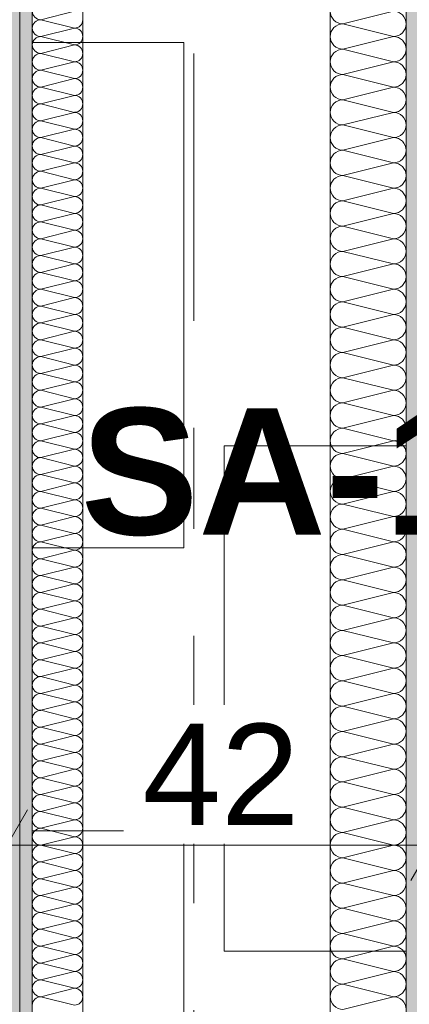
# Model space of a CAD drawing. Header units: metres. Extents: x -4 to 100, y -11 to 17.
# Tile 476 of 656: x 43.557 to 43.943, y 1.992 to 2.967. Entities that reach past the tile are written whole.
import ezdxf

# ---------------------------------------------------------------- set-up
doc = ezdxf.new("R2010")
doc.units = ezdxf.units.M
doc.header["$MEASUREMENT"] = 0
for name, pattern in [('DASHED', [0.015, 0.007, -0.008]), ('Strichlinie doppelt', [0.546806, 0.264583, -0.105833, 0.070556, -0.105833]), ('Wipeout_Contour', [1, 0, -1])]:
    doc.linetypes.add(name, pattern=pattern)
for name, color, linetype in [('152 - Bemaßung_ Beschriftung.Ausbau', 7, 'Continuous'), ('203 - Marker.Schnitt - Ausbaudetail SA', 7, 'Continuous'), ('451 - Universal.Achsen Raster', 7, 'Continuous'), ('Neubau_606 - Struktur.Wand Innen Ausbau', 7, 'Continuous'), ('Neubau_802 - HKLSE.Sanitär', 7, 'Continuous')]:
    doc.layers.add(name, color=color, linetype=linetype)
doc.styles.add('ERSTELLTER_STIL_1', font='txt')
doc.styles.add('ERSTELLTER_STIL_2', font='txt')
doc.dimstyles.new('ERSTELLTER_STIL__3', dxfattribs={"dimtxt": 0.1, "dimasz": 0.0532, "dimexe": 0.18, "dimexo": 0.0625, "dimgap": 0, "dimtad": 1, "dimzin": 0, "dimdsep": 46, "dimtxsty": 'ERSTELLTER_STIL_2', "dimblk": 'ARROWHEAD_2', "dimblk1": 'ARROWHEAD_2', "dimblk2": 'ARROWHEAD_2', "dimcen": 0.09, "dimse1": 1, "dimse2": 1, "dimclrd": 7, "dimclre": 7, "dimclrt": 7, "dimazin": 0, "dimtfac": 1, "dimtdec": 4, "dimtmove": 0, "dimatfit": 3, "dimfxl": 1, "dimtolj": 1, "dimtzin": 0, "dimarcsym": 0})
doc.dimstyles.new('ERSTELLTER_STIL__4', dxfattribs={"dimtxt": 0.1, "dimasz": 0.0532, "dimexe": 0.18, "dimexo": 0.0625, "dimgap": 0, "dimtad": 1, "dimzin": 0, "dimdsep": 46, "dimtxsty": 'ERSTELLTER_STIL_2', "dimblk": 'ARROWHEAD_2', "dimblk1": 'ARROWHEAD_2', "dimblk2": 'ARROWHEAD_2', "dimcen": 0.09, "dimse1": 1, "dimse2": 1, "dimclrd": 7, "dimclre": 7, "dimclrt": 7, "dimazin": 0, "dimtfac": 1, "dimtdec": 4, "dimtmove": 2, "dimatfit": 3, "dimfxl": 1, "dimtolj": 1, "dimtzin": 0, "dimarcsym": 0})
doc.dimstyles.new('ERSTELLTER_STIL__5', dxfattribs={"dimtxt": 0.1, "dimasz": 0.0532, "dimexe": 0.18, "dimexo": 0.0625, "dimgap": 0, "dimtad": 1, "dimtih": 1, "dimtoh": 1, "dimzin": 0, "dimdsep": 46, "dimtxsty": 'ERSTELLTER_STIL_2', "dimblk": 'ARROWHEAD_2', "dimblk1": 'ARROWHEAD_2', "dimblk2": 'ARROWHEAD_2', "dimcen": 0.09, "dimse1": 1, "dimse2": 1, "dimclrd": 7, "dimclre": 7, "dimclrt": 7, "dimazin": 0, "dimtfac": 1, "dimtdec": 4, "dimtmove": 0, "dimatfit": 3, "dimfxl": 1, "dimtolj": 1, "dimtzin": 0, "dimarcsym": 0})
doc.dimstyles.new('ERSTELLTER_STIL__6', dxfattribs={"dimtxt": 0.1, "dimasz": 0.0532, "dimexe": 0.18, "dimexo": 0.0625, "dimgap": 0, "dimtad": 1, "dimtih": 1, "dimtoh": 1, "dimzin": 0, "dimdsep": 46, "dimtxsty": 'ERSTELLTER_STIL_2', "dimblk": 'ARROWHEAD_2', "dimblk1": 'ARROWHEAD_2', "dimblk2": 'ARROWHEAD_2', "dimcen": 0.09, "dimse1": 1, "dimse2": 1, "dimclrd": 7, "dimclre": 7, "dimclrt": 7, "dimazin": 0, "dimtfac": 1, "dimtdec": 4, "dimtmove": 2, "dimatfit": 3, "dimfxl": 1, "dimtolj": 1, "dimtzin": 0, "dimarcsym": 0})
pattern_1 = [(45, (0, 0), (-0.01767767, 0.01767767), [0, -0.025])]

# ---------------------------------------------------------------- blocks, each defined once
blk = doc.blocks.new('*X173')
at = {"layer": 'Neubau_606 - Struktur.Wand Innen Ausbau', "color": 7, "linetype": 'Continuous', "lineweight": 5}
for p, q in [((43.57832, 2.96668), (43.61165, 2.97501)), ((43.57832, 2.96668), (43.61165, 2.95835)), ((43.57832, 2.95001), (43.61165, 2.95835)), ((43.57832, 2.95001), (43.61165, 2.94168)), ((43.57832, 2.93335), (43.61165, 2.94168)), ((43.57832, 2.93335), (43.61165, 2.92501)), ((43.57832, 2.91668), (43.61165, 2.92501)), ((43.57832, 2.91668), (43.61165, 2.90835)), ((43.57832, 2.90001), (43.61165, 2.90835)), ((43.57832, 2.90001), (43.61165, 2.89168)), ((43.57832, 2.88335), (43.61165, 2.89168)), ((43.57832, 2.88335), (43.61165, 2.87501)), ((43.57832, 2.86668), (43.61165, 2.87501)), ((43.57832, 2.86668), (43.61165, 2.85835)), ((43.57832, 2.85001), (43.61165, 2.85835)), ((43.57832, 2.85001), (43.61165, 2.84168)), ((43.57832, 2.83335), (43.61165, 2.84168)), ((43.57832, 2.83335), (43.61165, 2.82501)), ((43.57832, 2.81668), (43.61165, 2.82501)), ((43.57832, 2.81668), (43.61165, 2.80835)), ((43.57832, 2.80001), (43.61165, 2.80835)), ((43.57832, 2.80001), (43.61165, 2.79168)), ((43.57832, 2.78335), (43.61165, 2.79168)), ((43.57832, 2.78335), (43.61165, 2.77501)), ((43.57832, 2.76668), (43.61165, 2.77501)), ((43.57832, 2.76668), (43.61165, 2.75835)), ((43.57832, 2.75001), (43.61165, 2.75835)), ((43.57832, 2.75001), (43.61165, 2.74168)), ((43.57832, 2.73335), (43.61165, 2.74168)), ((43.57832, 2.73335), (43.61165, 2.72501)), ((43.57832, 2.71668), (43.61165, 2.72501)), ((43.57832, 2.71668), (43.61165, 2.70835)), ((43.57832, 2.70001), (43.61165, 2.70835)), ((43.57832, 2.70001), (43.61165, 2.69168)), ((43.57832, 2.68335), (43.61165, 2.69168)), ((43.57832, 2.68335), (43.61165, 2.67501)), ((43.57832, 2.66668), (43.61165, 2.67501)), ((43.57832, 2.66668), (43.61165, 2.65835)), ((43.57832, 2.65001), (43.61165, 2.65835)), ((43.57832, 2.65001), (43.61165, 2.64168)), ((43.57832, 2.63335), (43.61165, 2.64168)), ((43.57832, 2.63335), (43.61165, 2.62501)), ((43.57832, 2.61668), (43.61165, 2.62501)), ((43.57832, 2.61668), (43.61165, 2.60835)), ((43.57832, 2.60001), (43.61165, 2.60835)), ((43.57832, 2.60001), (43.61165, 2.59168)), ((43.57832, 2.58335), (43.61165, 2.59168)), ((43.57832, 2.58335), (43.61165, 2.57501)), ((43.57832, 2.56668), (43.61165, 2.57501)), ((43.57832, 2.56668), (43.61165, 2.55835)), ((43.57832, 2.55001), (43.61165, 2.55835)), ((43.57832, 2.55001), (43.61165, 2.54168)), ((43.57832, 2.53335), (43.61165, 2.54168)), ((43.57832, 2.53335), (43.61165, 2.52501)), ((43.57832, 2.51668), (43.61165, 2.52501)), ((43.57832, 2.51668), (43.61165, 2.50835)), ((43.57832, 2.50001), (43.61165, 2.50835)), ((43.57832, 2.50001), (43.61165, 2.49168)), ((43.57832, 2.48335), (43.61165, 2.49168)), ((43.57832, 2.48335), (43.61165, 2.47501)), ((43.57832, 2.46668), (43.61165, 2.47501)), ((43.57832, 2.46668), (43.61165, 2.45835)), ((43.57832, 2.45001), (43.61165, 2.45835)), ((43.57832, 2.45001), (43.61165, 2.44168)), ((43.57832, 2.43335), (43.61165, 2.44168)), ((43.57832, 2.43335), (43.61165, 2.42501)), ((43.57832, 2.41668), (43.61165, 2.42501)), ((43.57832, 2.41668), (43.61165, 2.40835)), ((43.57832, 2.40001), (43.61165, 2.40835)), ((43.57832, 2.40001), (43.61165, 2.39168)), ((43.57832, 2.38335), (43.61165, 2.39168)), ((43.57832, 2.38335), (43.61165, 2.37501)), ((43.57832, 2.36668), (43.61165, 2.37501)), ((43.57832, 2.36668), (43.61165, 2.35835)), ((43.57832, 2.35001), (43.61165, 2.35835)), ((43.57832, 2.35001), (43.61165, 2.34168)), ((43.57832, 2.33335), (43.61165, 2.34168)), ((43.57832, 2.33335), (43.61165, 2.32501)), ((43.57832, 2.31668), (43.61165, 2.32501)), ((43.57832, 2.31668), (43.61165, 2.30835)), ((43.57832, 2.30001), (43.61165, 2.30835)), ((43.57832, 2.30001), (43.61165, 2.29168)), ((43.57832, 2.28335), (43.61165, 2.29168)), ((43.57832, 2.28335), (43.61165, 2.27501)), ((43.57832, 2.26668), (43.61165, 2.27501)), ((43.57832, 2.26668), (43.61165, 2.25835)), ((43.57832, 2.25001), (43.61165, 2.25835)), ((43.57832, 2.25001), (43.61165, 2.24168)), ((43.57832, 2.23335), (43.61165, 2.24168)), ((43.57832, 2.23335), (43.61165, 2.22501)), ((43.57832, 2.21668), (43.61165, 2.22501)), ((43.57832, 2.21668), (43.61165, 2.20835)), ((43.57832, 2.20001), (43.61165, 2.20835)), ((43.57832, 2.20001), (43.61165, 2.19168)), ((43.57832, 2.18335), (43.61165, 2.19168)), ((43.57832, 2.18335), (43.61165, 2.17501)), ((43.57832, 2.16668), (43.61165, 2.17501)), ((43.57832, 2.16668), (43.61165, 2.15835)), ((43.57832, 2.15001), (43.61165, 2.15835)), ((43.57832, 2.15001), (43.61165, 2.14168)), ((43.57832, 2.13335), (43.61165, 2.14168)), ((43.57832, 2.13335), (43.61165, 2.12501)), ((43.57832, 2.11668), (43.61165, 2.12501)), ((43.57832, 2.11668), (43.61165, 2.10835)), ((43.57832, 2.10001), (43.61165, 2.10835)), ((43.57832, 2.10001), (43.61165, 2.09168)), ((43.57832, 2.08335), (43.61165, 2.09168)), ((43.57832, 2.08335), (43.61165, 2.07501)), ((43.57832, 2.06668), (43.61165, 2.07501)), ((43.57832, 2.06668), (43.61165, 2.05835)), ((43.57832, 2.05001), (43.61165, 2.05835)), ((43.57832, 2.05001), (43.61165, 2.04168)), ((43.57832, 2.03335), (43.61165, 2.04168)), ((43.57832, 2.03335), (43.61165, 2.02501)), ((43.57832, 2.01668), (43.61165, 2.02501)), ((43.57832, 2.01668), (43.61165, 2.00835)), ((43.57832, 2.00001), (43.61165, 2.00835)), ((43.57832, 2.00001), (43.61165, 1.99168))]:
    blk.add_line(p, q, dxfattribs=at)
for centre, start, end in [((43.57832, 2.97501), 180.00002, 270.00002), ((43.57832, 2.95835), 90.00002, 180.00002), ((43.61165, 2.96668), 270.00002, 0.00002), ((43.57832, 2.95835), 180.00002, 270.00002), ((43.61165, 2.95001), 0.00002, 90.00002), ((43.57832, 2.94168), 90.00002, 180.00002), ((43.61165, 2.95001), 270.00002, 0.00002), ((43.57832, 2.94168), 180.00002, 270.00002), ((43.57832, 2.92501), 90.00002, 180.00002), ((43.61165, 2.93335), 0.00002, 90.00002), ((43.61165, 2.93335), 270.00002, 0.00002), ((43.57832, 2.92501), 180.00002, 270.00002), ((43.61165, 2.91668), 0.00002, 90.00002), ((43.57832, 2.90835), 90.00002, 180.00002), ((43.61165, 2.91668), 270.00002, 0.00002), ((43.57832, 2.90835), 180.00002, 270.00002), ((43.61165, 2.90001), 0.00002, 90.00002), ((43.57832, 2.89168), 90.00002, 180.00002), ((43.61165, 2.90001), 270.00002, 0.00002), ((43.57832, 2.89168), 180.00002, 270.00002), ((43.61165, 2.88335), 0.00002, 90.00002), ((43.57832, 2.87501), 90.00002, 180.00002), ((43.57832, 2.87501), 180.00002, 270.00002), ((43.61165, 2.88335), 270.00002, 0.00002), ((43.61165, 2.86668), 0.00002, 90.00002), ((43.57832, 2.85835), 90.00002, 180.00002), ((43.61165, 2.86668), 270.00002, 0.00002), ((43.57832, 2.85835), 180.00002, 270.00002), ((43.61165, 2.85001), 0.00002, 90.00002), ((43.57832, 2.84168), 90.00002, 180.00002), ((43.61165, 2.85001), 270.00002, 0.00002), ((43.57832, 2.84168), 180.00002, 270.00002), ((43.61165, 2.83335), 0.00002, 90.00002), ((43.57832, 2.82501), 90.00002, 180.00002), ((43.61165, 2.83335), 270.00002, 0.00002), ((43.57832, 2.82501), 180.00002, 270.00002), ((43.57832, 2.80835), 90.00002, 180.00002), ((43.61165, 2.81668), 0.00002, 90.00002), ((43.61165, 2.81668), 270.00002, 0.00002), ((43.57832, 2.80835), 180.00002, 270.00002), ((43.61165, 2.80001), 0.00002, 90.00002), ((43.57832, 2.79168), 90.00002, 180.00002), ((43.61165, 2.80001), 270.00002, 0.00002), ((43.57832, 2.79168), 180.00002, 270.00002), ((43.61165, 2.78335), 0.00002, 90.00002), ((43.57832, 2.77501), 90.00002, 180.00002), ((43.61165, 2.78335), 270.00002, 0.00002), ((43.57832, 2.77501), 180.00002, 270.00002), ((43.61165, 2.76668), 0.00002, 90.00002), ((43.57832, 2.75835), 90.00002, 180.00002), ((43.57832, 2.75835), 180.00002, 270.00002), ((43.61165, 2.76668), 270.00002, 0.00002), ((43.61165, 2.75001), 0.00002, 90.00002), ((43.57832, 2.74168), 90.00002, 180.00002), ((43.61165, 2.75001), 270.00002, 0.00002), ((43.57832, 2.74168), 180.00002, 270.00002), ((43.61165, 2.73335), 0.00002, 90.00002), ((43.57832, 2.72501), 90.00002, 180.00002), ((43.61165, 2.73335), 270.00002, 0.00002), ((43.57832, 2.72501), 180.00002, 270.00002), ((43.61165, 2.71668), 0.00002, 90.00002), ((43.57832, 2.70835), 90.00002, 180.00002), ((43.57832, 2.70835), 180.00002, 270.00002), ((43.61165, 2.71668), 270.00002, 0.00002), ((43.61165, 2.70001), 0.00002, 90.00002), ((43.57832, 2.69168), 90.00002, 180.00002), ((43.61165, 2.70001), 270.00002, 0.00002), ((43.57832, 2.69168), 180.00002, 270.00002), ((43.61165, 2.68335), 0.00002, 90.00002), ((43.57832, 2.67501), 90.00002, 180.00002), ((43.61165, 2.68335), 270.00002, 0.00002), ((43.57832, 2.67501), 180.00002, 270.00002), ((43.61165, 2.66668), 0.00002, 90.00002), ((43.57832, 2.65835), 90.00002, 180.00002), ((43.61165, 2.66668), 270.00002, 0.00002), ((43.57832, 2.65835), 180.00002, 270.00002), ((43.57832, 2.64168), 90.00002, 180.00002), ((43.61165, 2.65001), 0.00002, 90.00002), ((43.61165, 2.65001), 270.00002, 0.00002), ((43.57832, 2.64168), 180.00002, 270.00002), ((43.61165, 2.63335), 0.00002, 90.00002), ((43.57832, 2.62501), 90.00002, 180.00002), ((43.61165, 2.63335), 270.00002, 0.00002), ((43.57832, 2.62501), 180.00002, 270.00002), ((43.61165, 2.61668), 0.00002, 90.00002), ((43.57832, 2.60835), 90.00002, 180.00002), ((43.61165, 2.61668), 270.00002, 0.00002), ((43.57832, 2.60835), 180.00002, 270.00002), ((43.61165, 2.60001), 0.00002, 90.00002), ((43.57832, 2.59168), 90.00002, 180.00002), ((43.57832, 2.59168), 180.00002, 270.00002), ((43.61165, 2.60001), 270.00002, 0.00002), ((43.61165, 2.58335), 0.00002, 90.00002), ((43.57832, 2.57501), 90.00002, 180.00002), ((43.61165, 2.58335), 270.00002, 0.00002), ((43.57832, 2.57501), 180.00002, 270.00002), ((43.61165, 2.56668), 0.00002, 90.00002), ((43.57832, 2.55835), 90.00002, 180.00002), ((43.61165, 2.56668), 270.00002, 0.00002), ((43.57832, 2.55835), 180.00002, 270.00002), ((43.61165, 2.55001), 0.00002, 90.00002), ((43.57832, 2.54168), 90.00002, 180.00002), ((43.61165, 2.55001), 270.00002, 0.00002), ((43.57832, 2.54168), 180.00002, 270.00002), ((43.57832, 2.52501), 90.00002, 180.00002), ((43.61165, 2.53335), 0.00002, 90.00002), ((43.61165, 2.53335), 270.00002, 0.00002), ((43.57832, 2.52501), 180.00002, 270.00002), ((43.61165, 2.51668), 0.00002, 90.00002), ((43.57832, 2.50835), 90.00002, 180.00002), ((43.61165, 2.51668), 270.00002, 0.00002), ((43.57832, 2.50835), 180.00002, 270.00002), ((43.61165, 2.50001), 0.00002, 90.00002), ((43.57832, 2.49168), 90.00002, 180.00002), ((43.61165, 2.50001), 270.00002, 0.00002), ((43.57832, 2.49168), 180.00002, 270.00002), ((43.61165, 2.48335), 0.00002, 90.00002), ((43.57832, 2.47501), 90.00002, 180.00002), ((43.57832, 2.47501), 180.00002, 270.00002), ((43.61165, 2.48335), 270.00002, 0.00002), ((43.61165, 2.46668), 0.00002, 90.00002), ((43.57832, 2.45835), 90.00002, 180.00002), ((43.61165, 2.46668), 270.00002, 0.00002), ((43.57832, 2.45835), 180.00002, 270.00002), ((43.61165, 2.45001), 0.00002, 90.00002), ((43.57832, 2.44168), 90.00002, 180.00002), ((43.61165, 2.45001), 270.00002, 0.00002), ((43.57832, 2.44168), 180.00002, 270.00002), ((43.61165, 2.43335), 0.00002, 90.00002), ((43.57832, 2.42501), 90.00002, 180.00002), ((43.61165, 2.43335), 270.00002, 0.00002), ((43.57832, 2.42501), 180.00002, 270.00002), ((43.57832, 2.40835), 90.00002, 180.00002), ((43.61165, 2.41668), 0.00002, 90.00002), ((43.61165, 2.41668), 270.00002, 0.00002), ((43.57832, 2.40835), 180.00002, 270.00002), ((43.61165, 2.40001), 0.00002, 90.00002), ((43.57832, 2.39168), 90.00002, 180.00002), ((43.61165, 2.40001), 270.00002, 0.00002), ((43.57832, 2.39168), 180.00002, 270.00002), ((43.61165, 2.38335), 0.00002, 90.00002), ((43.57832, 2.37501), 90.00002, 180.00002), ((43.61165, 2.38335), 270.00002, 0.00002), ((43.57832, 2.37501), 180.00002, 270.00002), ((43.61165, 2.36668), 0.00002, 90.00002), ((43.57832, 2.35835), 90.00002, 180.00002), ((43.57832, 2.35835), 180.00002, 270.00002), ((43.61165, 2.36668), 270.00002, 0.00002), ((43.61165, 2.35001), 0.00002, 90.00002), ((43.57832, 2.34168), 90.00002, 180.00002), ((43.61165, 2.35001), 270.00002, 0.00002), ((43.57832, 2.34168), 180.00002, 270.00002), ((43.61165, 2.33335), 0.00002, 90.00002), ((43.57832, 2.32501), 90.00002, 180.00002), ((43.61165, 2.33335), 270.00002, 0.00002), ((43.57832, 2.32501), 180.00002, 270.00002), ((43.61165, 2.31668), 0.00002, 90.00002), ((43.57832, 2.30835), 90.00002, 180.00002), ((43.61165, 2.31668), 270.00002, 0.00002), ((43.57832, 2.30835), 180.00002, 270.00002), ((43.57832, 2.29168), 90.00002, 180.00002), ((43.61165, 2.30001), 0.00002, 90.00002), ((43.61165, 2.30001), 270.00002, 0.00002), ((43.57832, 2.29168), 180.00002, 270.00002), ((43.61165, 2.28335), 0.00002, 90.00002), ((43.57832, 2.27501), 90.00002, 180.00002), ((43.61165, 2.28335), 270.00002, 0.00002), ((43.57832, 2.27501), 180.00002, 270.00002), ((43.61165, 2.26668), 0.00002, 90.00002), ((43.57832, 2.25835), 90.00002, 180.00002), ((43.61165, 2.26668), 270.00002, 0.00002), ((43.57832, 2.25835), 180.00002, 270.00002), ((43.61165, 2.25001), 0.00002, 90.00002), ((43.57832, 2.24168), 90.00002, 180.00002), ((43.57832, 2.24168), 180.00002, 270.00002), ((43.61165, 2.25001), 270.00002, 0.00002), ((43.61165, 2.23335), 0.00002, 90.00002), ((43.57832, 2.22501), 90.00002, 180.00002), ((43.61165, 2.23335), 270.00002, 0.00002), ((43.57832, 2.22501), 180.00002, 270.00002), ((43.61165, 2.21668), 0.00002, 90.00002), ((43.57832, 2.20835), 90.00002, 180.00002), ((43.61165, 2.21668), 270.00002, 0.00002), ((43.57832, 2.20835), 180.00002, 270.00002), ((43.61165, 2.20001), 0.00002, 90.00002), ((43.57832, 2.19168), 90.00002, 180.00002), ((43.61165, 2.20001), 270.00002, 0.00002), ((43.57832, 2.19168), 180.00002, 270.00002), ((43.57832, 2.17501), 90.00002, 180.00002), ((43.61165, 2.18335), 0.00002, 90.00002), ((43.61165, 2.18335), 270.00002, 0.00002), ((43.57832, 2.17501), 180.00002, 270.00002), ((43.61165, 2.16668), 0.00002, 90.00002), ((43.57832, 2.15835), 90.00002, 180.00002), ((43.61165, 2.16668), 270.00002, 0.00002), ((43.57832, 2.15835), 180.00002, 270.00002), ((43.61165, 2.15001), 0.00002, 90.00002), ((43.57832, 2.14168), 90.00002, 180.00002), ((43.61165, 2.15001), 270.00002, 0.00002), ((43.57832, 2.14168), 180.00002, 270.00002), ((43.61165, 2.13335), 0.00002, 90.00002), ((43.57832, 2.12501), 90.00002, 180.00002), ((43.57832, 2.12501), 180.00002, 270.00002), ((43.61165, 2.13335), 270.00002, 0.00002), ((43.61165, 2.11668), 0.00002, 90.00002), ((43.57832, 2.10835), 90.00002, 180.00002), ((43.61165, 2.11668), 270.00002, 0.00002), ((43.57832, 2.10835), 180.00002, 270.00002), ((43.61165, 2.10001), 0.00002, 90.00002), ((43.57832, 2.09168), 90.00002, 180.00002), ((43.61165, 2.10001), 270.00002, 0.00002), ((43.57832, 2.09168), 180.00002, 270.00002), ((43.61165, 2.08335), 0.00002, 90.00002), ((43.57832, 2.07501), 90.00002, 180.00002), ((43.61165, 2.08335), 270.00002, 0.00002), ((43.57832, 2.07501), 180.00002, 270.00002), ((43.57832, 2.05835), 90.00002, 180.00002), ((43.61165, 2.06668), 0.00002, 90.00002), ((43.61165, 2.06668), 270.00002, 0.00002), ((43.57832, 2.05835), 180.00002, 270.00002), ((43.61165, 2.05001), 0.00002, 90.00002), ((43.57832, 2.04168), 90.00002, 180.00002), ((43.61165, 2.05001), 270.00002, 0.00002), ((43.57832, 2.04168), 180.00002, 270.00002), ((43.61165, 2.03335), 0.00002, 90.00002), ((43.57832, 2.02501), 90.00002, 180.00002), ((43.61165, 2.03335), 270.00002, 0.00002), ((43.57832, 2.02501), 180.00002, 270.00002), ((43.57832, 2.00835), 90.00002, 180.00002), ((43.61165, 2.01668), 0.00002, 90.00002), ((43.61165, 2.01668), 270.00002, 0.00002), ((43.57832, 2.00835), 180.00002, 270.00002), ((43.61165, 2.00001), 0.00002, 90.00002), ((43.57832, 1.99168), 90.00002, 180.00002), ((43.61165, 2.00001), 270.00002, 0.00002)]:
    blk.add_arc(centre, 0.00833, start, end, dxfattribs=at)
blk = doc.blocks.new('*X190')
at = {"layer": 'Neubau_606 - Struktur.Wand Innen Ausbau', "color": 7, "linetype": 'Continuous', "lineweight": 5}
for p, q in [((43.92749, 2.97499), (43.87749, 2.96249)), ((43.92749, 2.94999), (43.87749, 2.96249)), ((43.92749, 2.94999), (43.87749, 2.93749)), ((43.92749, 2.92499), (43.87749, 2.93749)), ((43.92749, 2.92499), (43.87749, 2.91249)), ((43.92749, 2.89999), (43.87749, 2.91249)), ((43.92749, 2.89999), (43.87749, 2.88749)), ((43.92749, 2.87499), (43.87749, 2.88749)), ((43.92749, 2.87499), (43.87749, 2.86249)), ((43.92749, 2.84999), (43.87749, 2.86249)), ((43.92749, 2.84999), (43.87749, 2.83749)), ((43.92749, 2.82499), (43.87749, 2.83749)), ((43.92749, 2.82499), (43.87749, 2.81249)), ((43.92749, 2.79999), (43.87749, 2.81249)), ((43.92749, 2.79999), (43.87749, 2.78749)), ((43.92749, 2.77499), (43.87749, 2.78749)), ((43.92749, 2.77499), (43.87749, 2.76249)), ((43.92749, 2.74999), (43.87749, 2.76249)), ((43.92749, 2.74999), (43.87749, 2.73749)), ((43.92749, 2.72499), (43.87749, 2.73749)), ((43.92749, 2.72499), (43.87749, 2.71249)), ((43.92749, 2.69999), (43.87749, 2.71249)), ((43.92749, 2.69999), (43.87749, 2.68749)), ((43.92749, 2.67499), (43.87749, 2.68749)), ((43.92749, 2.67499), (43.87749, 2.66249)), ((43.92749, 2.64999), (43.87749, 2.66249)), ((43.92749, 2.64999), (43.87749, 2.63749)), ((43.92749, 2.62499), (43.87749, 2.63749)), ((43.92749, 2.62499), (43.87749, 2.61249)), ((43.92749, 2.59999), (43.87749, 2.61249)), ((43.92749, 2.59999), (43.87749, 2.58749)), ((43.92749, 2.57499), (43.87749, 2.58749)), ((43.92749, 2.57499), (43.87749, 2.56249)), ((43.92749, 2.54999), (43.87749, 2.56249)), ((43.92749, 2.54999), (43.87749, 2.53749)), ((43.92749, 2.52499), (43.87749, 2.53749)), ((43.92749, 2.52499), (43.87749, 2.51249)), ((43.92749, 2.49999), (43.87749, 2.51249)), ((43.92749, 2.49999), (43.87749, 2.48749)), ((43.92749, 2.47499), (43.87749, 2.48749)), ((43.92749, 2.47499), (43.87749, 2.46249)), ((43.92749, 2.44999), (43.87749, 2.46249)), ((43.92749, 2.44999), (43.87749, 2.43749)), ((43.92749, 2.42499), (43.87749, 2.43749)), ((43.92749, 2.42499), (43.87749, 2.41249)), ((43.92749, 2.39999), (43.87749, 2.41249)), ((43.92749, 2.39999), (43.87749, 2.38749)), ((43.92749, 2.37499), (43.87749, 2.38749)), ((43.92749, 2.37499), (43.87749, 2.36249)), ((43.92749, 2.34999), (43.87749, 2.36249)), ((43.92749, 2.34999), (43.87749, 2.33749)), ((43.92749, 2.32499), (43.87749, 2.33749)), ((43.92749, 2.32499), (43.87749, 2.31249)), ((43.92749, 2.29999), (43.87749, 2.31249)), ((43.92749, 2.29999), (43.87749, 2.28749)), ((43.92749, 2.27499), (43.87749, 2.28749)), ((43.92749, 2.27499), (43.87749, 2.26249)), ((43.92749, 2.24999), (43.87749, 2.26249)), ((43.92749, 2.24999), (43.87749, 2.23749)), ((43.92749, 2.22499), (43.87749, 2.23749)), ((43.92749, 2.22499), (43.87749, 2.21249)), ((43.92749, 2.19999), (43.87749, 2.21249)), ((43.92749, 2.19999), (43.87749, 2.18749)), ((43.92749, 2.17499), (43.87749, 2.18749)), ((43.92749, 2.17499), (43.87749, 2.16249)), ((43.92749, 2.14999), (43.87749, 2.16249)), ((43.92749, 2.14999), (43.87749, 2.13749)), ((43.92749, 2.12499), (43.87749, 2.13749)), ((43.92749, 2.12499), (43.87749, 2.11249)), ((43.92749, 2.09999), (43.87749, 2.11249)), ((43.92749, 2.09999), (43.87749, 2.08749)), ((43.92749, 2.07499), (43.87749, 2.08749)), ((43.92749, 2.07499), (43.87749, 2.06249)), ((43.92749, 2.04999), (43.87749, 2.06249)), ((43.92749, 2.04999), (43.87749, 2.03749)), ((43.92749, 2.02499), (43.87749, 2.03749)), ((43.92749, 2.02499), (43.87749, 2.01249)), ((43.92749, 1.99999), (43.87749, 2.01249)), ((43.92749, 1.99999), (43.87749, 1.98749))]:
    blk.add_line(p, q, dxfattribs=at)
for centre, start, end in [((43.87749, 2.97499), 179.99998, 269.99998), ((43.92749, 2.96249), 359.99998, 89.99998), ((43.87749, 2.94999), 89.99998, 179.99998), ((43.92749, 2.96249), 269.99998, 359.99998), ((43.87749, 2.94999), 179.99998, 269.99998), ((43.92749, 2.93749), 359.99998, 89.99998), ((43.87749, 2.92499), 89.99998, 179.99998), ((43.92749, 2.93749), 269.99998, 359.99998), ((43.87749, 2.92499), 179.99998, 269.99998), ((43.92749, 2.91249), 359.99998, 89.99998), ((43.87749, 2.89999), 89.99998, 179.99998), ((43.92749, 2.91249), 269.99998, 359.99998), ((43.87749, 2.89999), 179.99998, 269.99998), ((43.92749, 2.88749), 359.99998, 89.99998), ((43.87749, 2.87499), 89.99998, 179.99998), ((43.92749, 2.88749), 269.99998, 359.99998), ((43.87749, 2.87499), 179.99998, 269.99998), ((43.92749, 2.86249), 359.99998, 89.99998), ((43.87749, 2.84999), 89.99998, 179.99998), ((43.92749, 2.86249), 269.99998, 359.99998), ((43.87749, 2.84999), 179.99998, 269.99998), ((43.92749, 2.83749), 359.99998, 89.99998), ((43.87749, 2.82499), 89.99998, 179.99998), ((43.92749, 2.83749), 269.99998, 359.99998), ((43.87749, 2.82499), 179.99998, 269.99998), ((43.92749, 2.81249), 359.99998, 89.99998), ((43.87749, 2.79999), 89.99998, 179.99998), ((43.92749, 2.81249), 269.99998, 359.99998), ((43.87749, 2.79999), 179.99998, 269.99998), ((43.92749, 2.78749), 359.99998, 89.99998), ((43.87749, 2.77499), 89.99998, 179.99998), ((43.92749, 2.78749), 269.99998, 359.99998), ((43.87749, 2.77499), 179.99998, 269.99998), ((43.92749, 2.76249), 359.99998, 89.99998), ((43.87749, 2.74999), 89.99998, 179.99998), ((43.92749, 2.76249), 269.99998, 359.99998), ((43.87749, 2.74999), 179.99998, 269.99998), ((43.92749, 2.73749), 359.99998, 89.99998), ((43.87749, 2.72499), 89.99998, 179.99998), ((43.92749, 2.73749), 269.99998, 359.99998), ((43.87749, 2.72499), 179.99998, 269.99998), ((43.92749, 2.71249), 359.99998, 89.99998), ((43.87749, 2.69999), 89.99998, 179.99998), ((43.92749, 2.71249), 269.99998, 359.99998), ((43.87749, 2.69999), 179.99998, 269.99998), ((43.92749, 2.68749), 359.99998, 89.99998), ((43.87749, 2.67499), 89.99998, 179.99998), ((43.92749, 2.68749), 269.99998, 359.99998), ((43.87749, 2.67499), 179.99998, 269.99998), ((43.92749, 2.66249), 359.99998, 89.99998), ((43.87749, 2.64999), 89.99998, 179.99998), ((43.92749, 2.66249), 269.99998, 359.99998), ((43.87749, 2.64999), 179.99998, 269.99998), ((43.92749, 2.63749), 359.99998, 89.99998), ((43.87749, 2.62499), 89.99998, 179.99998), ((43.92749, 2.63749), 269.99998, 359.99998), ((43.87749, 2.62499), 179.99998, 269.99998), ((43.92749, 2.61249), 359.99998, 89.99998), ((43.87749, 2.59999), 89.99998, 179.99998), ((43.92749, 2.61249), 269.99998, 359.99998), ((43.87749, 2.59999), 179.99998, 269.99998), ((43.92749, 2.58749), 359.99998, 89.99998), ((43.87749, 2.57499), 89.99998, 179.99998), ((43.92749, 2.58749), 269.99998, 359.99998), ((43.87749, 2.57499), 179.99998, 269.99998), ((43.92749, 2.56249), 359.99998, 89.99998), ((43.87749, 2.54999), 89.99998, 179.99998), ((43.92749, 2.56249), 269.99998, 359.99998), ((43.87749, 2.54999), 179.99998, 269.99998), ((43.92749, 2.53749), 359.99998, 89.99998), ((43.87749, 2.52499), 89.99998, 179.99998), ((43.92749, 2.53749), 269.99998, 359.99998), ((43.87749, 2.52499), 179.99998, 269.99998), ((43.92749, 2.51249), 359.99998, 89.99998), ((43.87749, 2.49999), 89.99998, 179.99998), ((43.92749, 2.51249), 269.99998, 359.99998), ((43.87749, 2.49999), 179.99998, 269.99998), ((43.92749, 2.48749), 359.99998, 89.99998), ((43.87749, 2.47499), 89.99998, 179.99998), ((43.92749, 2.48749), 269.99998, 359.99998), ((43.87749, 2.47499), 179.99998, 269.99998), ((43.92749, 2.46249), 359.99998, 89.99998), ((43.87749, 2.44999), 89.99998, 179.99998), ((43.92749, 2.46249), 269.99998, 359.99998), ((43.87749, 2.44999), 179.99998, 269.99998), ((43.92749, 2.43749), 359.99998, 89.99998), ((43.87749, 2.42499), 89.99998, 179.99998), ((43.92749, 2.43749), 269.99998, 359.99998), ((43.87749, 2.42499), 179.99998, 269.99998), ((43.92749, 2.41249), 359.99998, 89.99998), ((43.87749, 2.39999), 89.99998, 179.99998), ((43.92749, 2.41249), 269.99998, 359.99998), ((43.87749, 2.39999), 179.99998, 269.99998), ((43.92749, 2.38749), 359.99998, 89.99998), ((43.87749, 2.37499), 89.99998, 179.99998), ((43.92749, 2.38749), 269.99998, 359.99998), ((43.87749, 2.37499), 179.99998, 269.99998), ((43.92749, 2.36249), 359.99998, 89.99998), ((43.87749, 2.34999), 89.99998, 179.99998), ((43.92749, 2.36249), 269.99998, 359.99998), ((43.87749, 2.34999), 179.99998, 269.99998), ((43.92749, 2.33749), 359.99998, 89.99998), ((43.87749, 2.32499), 89.99998, 179.99998), ((43.92749, 2.33749), 269.99998, 359.99998), ((43.87749, 2.32499), 179.99998, 269.99998), ((43.92749, 2.31249), 359.99998, 89.99998), ((43.87749, 2.29999), 89.99998, 179.99998), ((43.92749, 2.31249), 269.99998, 359.99998), ((43.87749, 2.29999), 179.99998, 269.99998), ((43.92749, 2.28749), 359.99998, 89.99998), ((43.87749, 2.27499), 89.99998, 179.99998), ((43.92749, 2.28749), 269.99998, 359.99998), ((43.87749, 2.27499), 179.99998, 269.99998), ((43.92749, 2.26249), 359.99998, 89.99998), ((43.87749, 2.24999), 89.99998, 179.99998), ((43.92749, 2.26249), 269.99998, 359.99998), ((43.87749, 2.24999), 179.99998, 269.99998), ((43.92749, 2.23749), 359.99998, 89.99998), ((43.87749, 2.22499), 89.99998, 179.99998), ((43.92749, 2.23749), 269.99998, 359.99998), ((43.87749, 2.22499), 179.99998, 269.99998), ((43.92749, 2.21249), 359.99998, 89.99998), ((43.87749, 2.19999), 89.99998, 179.99998), ((43.92749, 2.21249), 269.99998, 359.99998), ((43.87749, 2.19999), 179.99998, 269.99998), ((43.92749, 2.18749), 359.99998, 89.99998), ((43.87749, 2.17499), 89.99998, 179.99998), ((43.92749, 2.18749), 269.99998, 359.99998), ((43.87749, 2.17499), 179.99998, 269.99998), ((43.92749, 2.16249), 359.99998, 89.99998), ((43.87749, 2.14999), 89.99998, 179.99998), ((43.92749, 2.16249), 269.99998, 359.99998), ((43.87749, 2.14999), 179.99998, 269.99998), ((43.92749, 2.13749), 359.99998, 89.99998), ((43.87749, 2.12499), 89.99998, 179.99998), ((43.92749, 2.13749), 269.99998, 359.99998), ((43.87749, 2.12499), 179.99998, 269.99998), ((43.92749, 2.11249), 359.99998, 89.99998), ((43.87749, 2.09999), 89.99998, 179.99998), ((43.92749, 2.11249), 269.99998, 359.99998), ((43.87749, 2.09999), 179.99998, 269.99998), ((43.92749, 2.08749), 359.99998, 89.99998), ((43.87749, 2.07499), 89.99998, 179.99998), ((43.92749, 2.08749), 269.99998, 359.99998), ((43.87749, 2.07499), 179.99998, 269.99998), ((43.92749, 2.06249), 359.99998, 89.99998), ((43.87749, 2.04999), 89.99998, 179.99998), ((43.92749, 2.06249), 269.99998, 359.99998), ((43.87749, 2.04999), 179.99998, 269.99998), ((43.92749, 2.03749), 359.99998, 89.99998), ((43.87749, 2.02499), 89.99998, 179.99998), ((43.92749, 2.03749), 269.99998, 359.99998), ((43.87749, 2.02499), 179.99998, 269.99998), ((43.92749, 2.01249), 359.99998, 89.99998), ((43.87749, 1.99999), 89.99998, 179.99998), ((43.92749, 2.01249), 269.99998, 359.99998), ((43.87749, 1.99999), 179.99998, 269.99998), ((43.92749, 1.98749), 359.99998, 89.99998)]:
    blk.add_arc(centre, 0.0125, start, end, dxfattribs=at)
blk = doc.blocks.new('*D504')
at = {"layer": '152 - Bemaßung_ Beschriftung.Ausbau', "color": 7, "linetype": 'Continuous', "lineweight": 5}
for p, q in [((43.86499, -4.6125), (43.86499, -4.5075)), ((43.6402, -4.525), (43.59978, -4.595)), ((43.8852, -4.525), (43.84478, -4.595)), ((43.61999, -4.56), (43.86499, -4.56)), ((43.86499, -4.56), (43.96499, -4.56))]:
    blk.add_line(p, q, dxfattribs=at)
at = {"layer": '152 - Bemaßung_ Beschriftung.Ausbau', "color": 7, "lineweight": 5, "insert": (43.64156, -4.54109), "char_height": 0.1, "attachment_point": 7, "style": 'ERSTELLTER_STIL_2'}
blk.add_mtext('\\A1;{\\pql;\\fArial|b0|i0|c0|p38;24\\fArial|b0|i0|c0|p38;\\A1{\\H.66x;\\S5^  ;}}', dxfattribs=at)
blk = doc.blocks.new('ARROWHEAD_2')
at = {"color": 0, "linetype": 'Continuous', "lineweight": 0}
for p, q in [((-0.378, -0.655), (0.378, 0.655)), ((0, 0), (-1, 0))]:
    blk.add_line(p, q, dxfattribs=at)
blk = doc.blocks.new('*D505')
at = {"layer": '152 - Bemaßung_ Beschriftung.Ausbau', "color": 7, "linetype": 'Continuous', "lineweight": 5}
for p, q in [((43.96499, -4.6125), (43.96499, -4.5075)), ((43.8852, -4.525), (43.84478, -4.595)), ((43.9852, -4.525), (43.94478, -4.595)), ((43.86499, -4.56), (43.96499, -4.56)), ((43.96499, -4.56), (47.15998, -4.56))]:
    blk.add_line(p, q, dxfattribs=at)
blk = doc.blocks.new('*D696')
at = {"layer": '152 - Bemaßung_ Beschriftung.Ausbau', "color": 7, "linetype": 'Continuous', "lineweight": 5}
for p, q in [((41.92003, 2.09752), (41.92003, 2.20252)), ((43.54499, 2.09752), (43.54499, 2.20252)), ((41.94024, 2.18502), (41.89982, 2.11502)), ((43.5652, 2.18502), (43.52478, 2.11502)), ((41.92003, 2.15002), (43.54499, 2.15002))]:
    blk.add_line(p, q, dxfattribs=at)
at = {"layer": '152 - Bemaßung_ Beschriftung.Ausbau', "color": 7, "lineweight": 5, "insert": (42.13588, 2.18261), "char_height": 0.1, "attachment_point": 7, "style": 'ERSTELLTER_STIL_2'}
blk.add_mtext('\\A1;{\\pql;\\fArial|b0|i0|c0|p38;1,62\\fArial|b0|i0|c0|p38;\\A1{\\H.66x;\\S5^  ;}}', dxfattribs=at)
blk = doc.blocks.new('*D697')
at = {"layer": '152 - Bemaßung_ Beschriftung.Ausbau', "color": 7, "linetype": 'Continuous', "lineweight": 5}
for p, q in [((43.54499, 2.09752), (43.54499, 2.20252)), ((43.96499, 2.09752), (43.96499, 2.20252)), ((43.5652, 2.18502), (43.52478, 2.11502)), ((43.9852, 2.18502), (43.94478, 2.11502)), ((43.54499, 2.15002), (43.96499, 2.15002))]:
    blk.add_line(p, q, dxfattribs=at)
at = {"color": 254, "linetype": 'Wipeout_Contour', "lineweight": 0, "ltscale": 175.256338}
blk.add_wipeout([(43.66035, 2.15127), (43.84962, 2.15127), (43.84962, 2.28877), (43.66035, 2.28877)], dxfattribs=at).dxf.layer = '152 - Bemaßung_ Beschriftung.Ausbau'
at = {"layer": '152 - Bemaßung_ Beschriftung.Ausbau', "color": 7, "lineweight": 5, "insert": (43.6791, 2.17002), "char_height": 0.1, "attachment_point": 7, "style": 'ERSTELLTER_STIL_2'}
blk.add_mtext('\\A1;{\\pql;\\fArial|b0|i0|c0|p38;42}', dxfattribs=at)
blk = doc.blocks.new('*D713')
at = {"layer": '152 - Bemaßung_ Beschriftung.Ausbau', "color": 7, "linetype": 'Continuous', "lineweight": 5}
for p, q in [((45.78033, 0.245), (45.78033, 3.72)), ((45.74533, 0.26521), (45.81533, 0.22479)), ((45.83283, 0.245), (45.72783, 0.245)), ((45.78033, 0.005), (45.78033, 0.245)), ((45.74533, 0.02521), (45.81533, -0.01521)), ((45.83283, 0.005), (45.72783, 0.005)), ((45.78033, -0.07), (45.78033, 0.005))]:
    blk.add_line(p, q, dxfattribs=at)
at = {"color": 254, "linetype": 'Wipeout_Contour', "lineweight": 0, "ltscale": 182.403055}
blk.add_wipeout([(45.66937, -0.10529), (45.66937, 0.06354), (45.52651, 0.06354), (45.52651, -0.10529)], dxfattribs=at).dxf.layer = '152 - Bemaßung_ Beschriftung.Ausbau'
at = {"color": 254, "linetype": 'Wipeout_Contour', "lineweight": 0, "ltscale": 182.853328}
blk.add_wipeout([(45.77908, 0.03036), (45.77908, 0.21964), (45.64158, 0.21964), (45.64158, 0.03036)], dxfattribs=at).dxf.layer = '152 - Bemaßung_ Beschriftung.Ausbau'
at = {"layer": '152 - Bemaßung_ Beschriftung.Ausbau', "color": 7, "lineweight": 5, "insert": (45.76033, 0.04911), "char_height": 0.1, "attachment_point": 7, "rotation": 90, "style": 'ERSTELLTER_STIL_2'}
blk.add_mtext('\\A1;{\\pql;\\fArial|b0|i0|c0|p38;24}', dxfattribs=at)
blk = doc.blocks.new('*D714')
at = {"layer": '152 - Bemaßung_ Beschriftung.Ausbau', "color": 7, "linetype": 'Continuous', "lineweight": 5}
for p, q in [((45.74533, 3.7402), (45.81533, 3.69979)), ((45.83283, 3.72), (45.72783, 3.72)), ((45.78033, 0.245), (45.78033, 3.72)), ((45.74533, 0.26521), (45.81533, 0.22479))]:
    blk.add_line(p, q, dxfattribs=at)
at = {"layer": '152 - Bemaßung_ Beschriftung.Ausbau', "color": 7, "lineweight": 5, "char_height": 0.1, "attachment_point": 7, "rotation": 90, "style": 'ERSTELLTER_STIL_2'}
for s, insert in [('\\A1;{\\pql;\\fArial|b0|i0|c0|p38;17\\fArial|b0|i0|c0|p38;\\A1{\\H.66x;\\S5^  ;}}', (45.76142, 3.49791)), ('\\A1;{\\pql;\\fArial|b0|i0|c0|p38;3,47\\fArial|b0|i0|c0|p38;\\A1{\\H.66x;\\S5^  ;}}', (45.77974, 1.7235))]:
    blk.add_mtext(s, dxfattribs=dict(at, insert=insert))
blk = doc.blocks.new('*D725')
at = {"layer": '152 - Bemaßung_ Beschriftung.Ausbau', "color": 7, "linetype": 'Continuous', "lineweight": 5}
for p, q in [((44.30621, 4.08021), (44.37621, 4.03979)), ((44.39371, 4.06), (44.28871, 4.06)), ((44.34121, 2.78998), (44.34121, 4.06)), ((44.30621, 2.81019), (44.37621, 2.76978)), ((44.39371, 2.78998), (44.28871, 2.78998))]:
    blk.add_line(p, q, dxfattribs=at)
at = {"layer": '152 - Bemaßung_ Beschriftung.Ausbau', "color": 7, "lineweight": 5, "insert": (44.32121, 3.13332), "char_height": 0.1, "attachment_point": 7, "rotation": 90, "style": 'ERSTELLTER_STIL_2'}
blk.add_mtext('\\A1;{\\pql;\\fArial|b0|i0|c0|p38;1,27}', dxfattribs=at)

msp = doc.modelspace()

# ---------------------------------------------------------------- hatches: boundary and pattern name
at = {"layer": 'Neubau_606 - Struktur.Wand Innen Ausbau', "linetype": 'Continuous', "lineweight": 0, "true_color": 0x000000}
h = msp.add_hatch(dxfattribs=at)
h.set_pattern_fill('Gips_0001', color=18, style=0, pattern_type=2)
h.set_pattern_definition(pattern_1)
h.paths.add_polyline_path([(43.54499, 4.0475), (43.54499, 0.255), (43.55749, 0.255), (43.55749, 4.0475)])
h = msp.add_hatch(dxfattribs=at)
h.set_pattern_fill('Gips_0001', color=18, style=0, pattern_type=2)
h.set_pattern_definition(pattern_1)
h.paths.add_polyline_path([(43.56999, 4.035), (43.55749, 4.035), (43.55749, 0.255), (43.56999, 0.255)])
h = msp.add_hatch(dxfattribs=at)
h.set_pattern_fill('Gips_0001', color=18, style=0, pattern_type=2)
h.set_pattern_definition(pattern_1)
h.paths.add_polyline_path([(43.93999, 3.7325), (43.93999, 0.70998), (43.95249, 0.70998), (43.95249, 3.72937), (43.94832, 3.7325)])

# ---------------------------------------------------------------- linework, layer by layer
at = {"layer": '451 - Universal.Achsen Raster', "color": 160, "linetype": 'Strichlinie doppelt', "lineweight": 9, "true_color": 0x3232ff}
msp.add_line((43.72999, -10.585), (43.72999, 16.355), dxfattribs=at)
at = {"layer": 'Neubau_606 - Struktur.Wand Innen Ausbau', "color": 1, "linetype": 'Continuous', "lineweight": 5}
for p, q in [((43.55749, 4.035), (43.55749, 0.255)), ((43.56999, 3.985), (43.56999, 0.70998)), ((43.93999, 0.70998), (43.93999, 3.7325))]:
    msp.add_line(p, q, dxfattribs=at)
at = {"layer": 'Neubau_606 - Struktur.Wand Innen Ausbau', "color": 1, "linetype": 'Continuous', "lineweight": 5, "flags": 128}
for points in [[(43.61999, 0.70998), (43.61999, 3.985)], [(43.86499, 3.795), (43.86499, 0.70998)]]:
    msp.add_lwpolyline(points, dxfattribs=at)
at = {"layer": 'Neubau_802 - HKLSE.Sanitär', "color": 1, "linetype": 'Continuous', "lineweight": 9}
for p, q in [((43.56999, 2.944), (43.56999, 2.444)), ((43.71999, 2.944), (43.56999, 2.944)), ((43.71999, 2.944), (43.71999, 2.444)), ((43.75999, 2.54498), (43.75999, 2.04498)), ((43.93999, 2.54498), (43.75999, 2.54498)), ((43.93999, 2.54498), (43.93999, 2.04498)), ((43.71999, 2.444), (43.56999, 2.444)), ((43.56999, 2.164), (43.56999, 1.664)), ((43.71999, 2.164), (43.56999, 2.164)), ((43.71999, 2.164), (43.71999, 1.664)), ((43.93999, 2.04498), (43.75999, 2.04498))]:
    msp.add_line(p, q, dxfattribs=at)
at = {"layer": 'Neubau_802 - HKLSE.Sanitär', "color": 1, "linetype": 'DASHED', "lineweight": 9, "flags": 128}
for points in [[(43.56999, 2.944), (43.56999, 2.444)], [(43.71999, 2.944), (43.56999, 2.944)], [(43.71999, 2.444), (43.71999, 2.944)], [(43.75999, 2.54498), (43.75999, 2.04498)], [(43.93999, 2.54498), (43.75999, 2.54498)], [(43.93999, 2.04498), (43.93999, 2.54498)], [(43.56999, 2.444), (43.71999, 2.444)], [(43.56999, 2.164), (43.56999, 1.664)], [(43.71999, 2.164), (43.56999, 2.164)], [(43.71999, 1.664), (43.71999, 2.164)], [(43.75999, 2.04498), (43.93999, 2.04498)]]:
    msp.add_lwpolyline(points, dxfattribs=at)

# ---------------------------------------------------------------- block references
at = {"layer": 'Neubau_606 - Struktur.Wand Innen Ausbau', "color": 1, "lineweight": 13}
for name in ['*X173', '*X190']:
    msp.add_blockref(name, (0, 0), dxfattribs=at)

# ---------------------------------------------------------------- texts
at = {"layer": '203 - Marker.Schnitt - Ausbaudetail SA', "color": 7, "lineweight": 13, "insert": (44.21, 2.45548), "char_height": 0.125, "attachment_point": 9, "style": 'ERSTELLTER_STIL_1'}
msp.add_mtext('\\A1;{\\pqr;\\pt0;\\fArial|b1|i0|c0|p38;SA-17a}', dxfattribs=at)

# ---------------------------------------------------------------- dimensions: what is measured, and where the dimension line sits
at = {"layer": '152 - Bemaßung_ Beschriftung.Ausbau', "color": 7, "linetype": 'Continuous', "lineweight": 5}
dim = msp.add_linear_dim(base=(43.54499, 2.15002), p1=(41.92003, 3.935), p2=(43.54499, 3.81), dimstyle='ERSTELLTER_STIL__6', dxfattribs=at)
dim.commit()
dim.dimension.update_dxf_attribs({"geometry": '*D696', "text_midpoint": (42.40082, 2.25202), "dimtype": 160})
for base, p1, p2, picture, middle in [((43.8649895, -4.56), (43.619989, 0.7099823), (43.8649895, 2.2524903), '*D504', (43.8528555, -4.49)), ((43.96499, -4.56), (43.86499, 2.25249), (43.96499, 0.255), '*D505', (44.06145, -4.49))]:
    dim = msp.add_linear_dim(base=base, p1=p1, p2=p2, angle=0, dimstyle='ERSTELLTER_STIL__5', dxfattribs=at)
    dim.commit()
    dim.dimension.update_dxf_attribs({"geometry": picture, "text_midpoint": middle, "dimtype": 160})

# ---------------------------------------------------------------- next in the draw order: dimensions: what is measured, and where the dimension line sits
dim = msp.add_linear_dim(base=(43.96499, 2.15002), p1=(43.54499, 3.81), p2=(43.96499, 0.70998), dimstyle='ERSTELLTER_STIL__5', dxfattribs=at)
dim.commit()
dim.dimension.update_dxf_attribs({"geometry": '*D697', "text_midpoint": (43.75534, 2.22002), "dimtype": 160})

# ---------------------------------------------------------------- next in the draw order: dimensions: what is measured, and where the dimension line sits
dim = msp.add_linear_dim(base=(45.78033, 0.245), p1=(21.9375, 0.005), p2=(22.1775, 0.245), angle=90, dimstyle='ERSTELLTER_STIL__3', dxfattribs=at)
dim.commit()
dim.dimension.update_dxf_attribs({"geometry": '*D713', "text_midpoint": (45.71033, 0.12535), "dimtype": 160, "text_rotation": 90})

# ---------------------------------------------------------------- next in the draw order: dimensions: what is measured, and where the dimension line sits
for base, p1, p2, dimstyle, picture, middle in [((44.34121, 4.06), (45.46502, 2.78998), (43.54499, 4.06), 'ERSTELLTER_STIL__4', '*D725', (44.27121, 3.2632)), ((45.780333, 3.719998), (22.1775, 0.245), (44.709987, 3.719998), 'ERSTELLTER_STIL__3', '*D714', (45.710333, 1.988441))]:
    dim = msp.add_linear_dim(base=base, p1=p1, p2=p2, angle=90, dimstyle=dimstyle, dxfattribs=at)
    dim.commit()
    dim.dimension.update_dxf_attribs({"geometry": picture, "text_midpoint": middle, "dimtype": 160, "text_rotation": 90})

doc.saveas('drawing.dxf')
